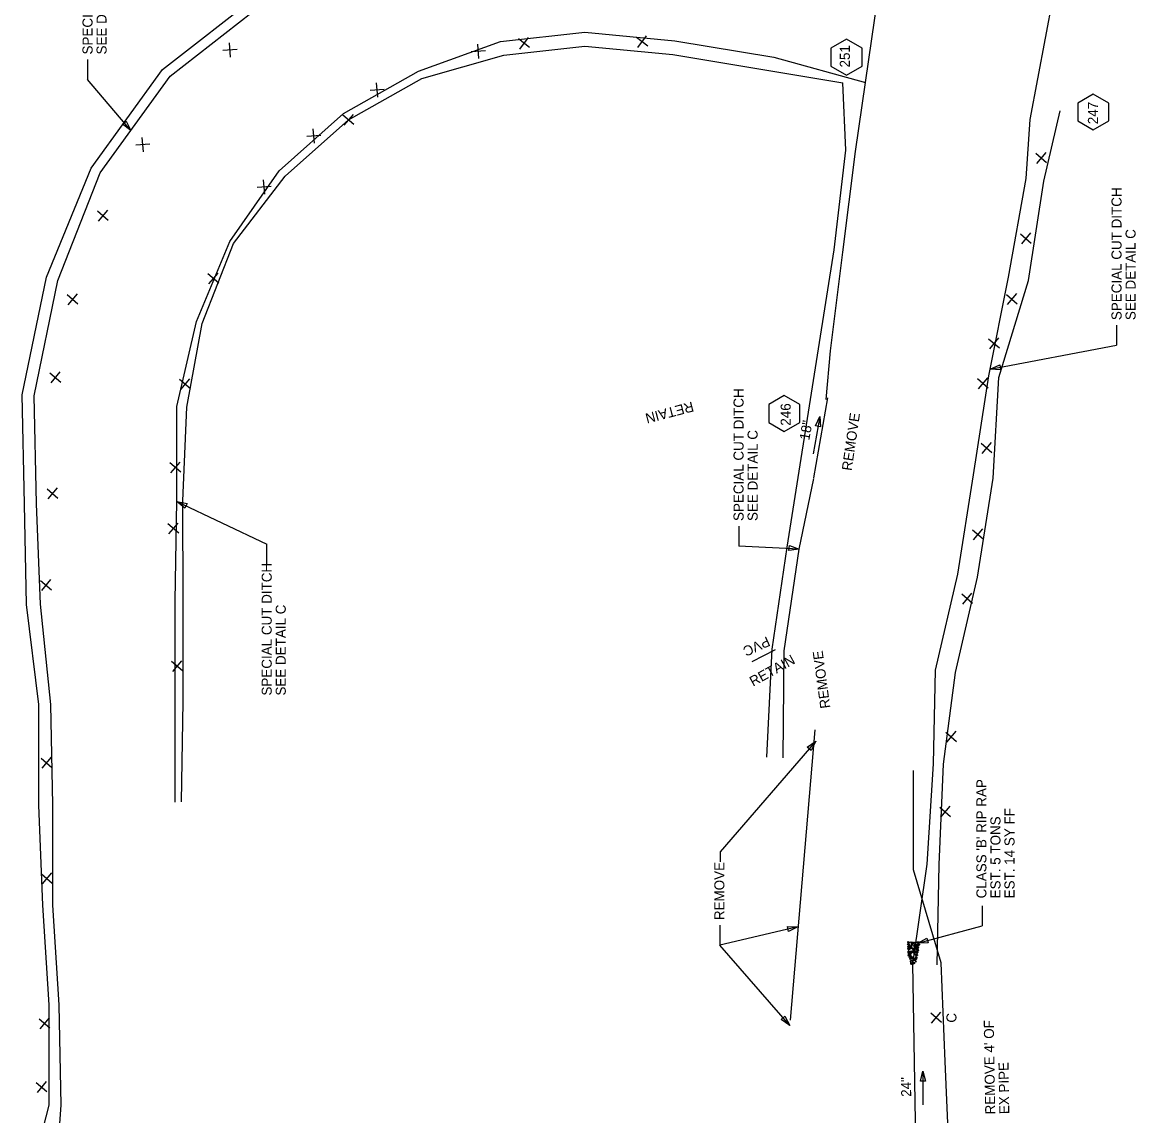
# Model space of a CAD drawing. Extents: x 2384780 to 2405432, y 547869 to 573706.
# Drawn here: x 2397354 to 2397909, y 554018 to 554563 of the extents above; entities that cross this region are included whole.
import ezdxf

# ---------------------------------------------------------------- set-up
doc = ezdxf.new("R2010")
doc.units = 0
for name, color, linetype in [('Old_Level_1', 7, 'Continuous'), ('Old_Level_5', 7, 'Continuous'), ('Old_Level_58', 7, 'Continuous'), ('Old_Level_63', 7, 'Continuous'), ('Prop Drainage Box Number Symbol CELL', 7, 'Continuous'), ('Prop Drainage Structure Pipe Label', 7, 'Continuous'), ('Prop Drainage Structure Pipe RCP 18in', 7, 'Continuous'), ('Prop Drainage Structure Pipe RCP 24in', 7, 'Continuous'), ('Prop Drainage Structure Pipe Removal Label', 7, 'Continuous'), ('Prop Drainage Structure Removal Label', 7, 'Continuous'), ('Prop Earthen Structure Ditch Flow Line', 7, 'Continuous'), ('Prop Earthen Structure Ditch Label', 7, 'Continuous'), ('Prop Erosion Rip Rap Class B', 7, 'Continuous'), ('Prop Erosion Rip Rap Class B Label', 7, 'Continuous')]:
    doc.layers.add(name, color=color, linetype=linetype)

# ---------------------------------------------------------------- blocks, each defined once
blk = doc.blocks.new('SPOT')
at = {"layer": 'Old_Level_1'}
for p, q in [((-5.48625, 4.61225), (5.48625, -4.61175)), ((-4.608, -5.326), (4.609, 5.325))]:
    blk.add_line(p, q, dxfattribs=at)

msp = doc.modelspace()

# ---------------------------------------------------------------- linework, layer by layer
at = {"layer": 'Old_Level_1'}
msp.add_line((2397799.92, 553965.23), (2397797.73, 554093.91), dxfattribs=at)
at = {"layer": 'Old_Level_5'}
for p, q in [((2397606.8, 554550.36), (2397601.24, 554554.68)), ((2397601.86, 554549.66), (2397606.18, 554555.38)), ((2397665.64, 554551.16), (2397660.09, 554555.48)), ((2397660.71, 554550.46), (2397665.02, 554556.18)), ((2397461, 554549.52), (2397453.98, 554549.01)), ((2397457.8, 554545.69), (2397457.18, 554552.84)), ((2397584.75, 554548.84), (2397577.73, 554548.34)), ((2397581.55, 554545.02), (2397580.93, 554552.16)), ((2397531.16, 554525.74), (2397530.54, 554532.88)), ((2397534.36, 554529.56), (2397527.34, 554529.06)), ((2397519.27, 554512.08), (2397513.78, 554516.7)), ((2397518.83, 554517.05), (2397514.22, 554511.73)), ((2397499.62, 554502.85), (2397499, 554509.99)), ((2397414.38, 554498.39), (2397413.76, 554505.53)), ((2397502.82, 554506.67), (2397495.8, 554506.17)), ((2397417.58, 554502.21), (2397410.56, 554501.71)), ((2397859.02, 554497.74), (2397864.35, 554493.13)), ((2397863.99, 554498.18), (2397859.38, 554492.69)), ((2397478.09, 554481.19), (2397471.06, 554480.68)), ((2397474.89, 554477.36), (2397474.27, 554484.51)), ((2397391.49, 554469.02), (2397396.81, 554464.41)), ((2397396.46, 554469.46), (2397391.85, 554463.97)), ((2397851.44, 554457.62), (2397856.76, 554453.01)), ((2397856.4, 554458.06), (2397851.79, 554452.57)), ((2397451.89, 554433.11), (2397446.4, 554437.72)), ((2397451.45, 554438.08), (2397446.84, 554432.75)), ((2397376.35, 554427.35), (2397381.68, 554422.74)), ((2397381.32, 554427.79), (2397376.71, 554422.31)), ((2397844.35, 554427.39), (2397849.67, 554422.78)), ((2397849.32, 554427.83), (2397844.71, 554422.34)), ((2397835.5, 554405.35), (2397840.83, 554400.74)), ((2397840.47, 554405.79), (2397835.86, 554400.3)), ((2397367.82, 554388.39), (2397373.15, 554383.79)), ((2397372.79, 554388.83), (2397368.18, 554383.35)), ((2397437.85, 554380.36), (2397432.36, 554384.97)), ((2397437.41, 554385.33), (2397432.8, 554380)), ((2397829.91, 554385.51), (2397835.23, 554380.91)), ((2397834.88, 554385.95), (2397830.26, 554380.47)), ((2397831.81, 554353.28), (2397837.14, 554348.67)), ((2397836.78, 554353.72), (2397832.17, 554348.23)), ((2397432.94, 554338.85), (2397427.45, 554343.46)), ((2397432.5, 554343.82), (2397427.89, 554338.49)), ((2397371.32, 554331.05), (2397366.71, 554325.56)), ((2397366.35, 554330.61), (2397371.68, 554326)), ((2397431.95, 554308.56), (2397426.46, 554313.17)), ((2397431.51, 554313.53), (2397426.9, 554308.21)), ((2397827.44, 554310.18), (2397832.76, 554305.58)), ((2397832.41, 554310.62), (2397827.79, 554305.14)), ((2397363.17, 554284.93), (2397368.5, 554280.33)), ((2397368.14, 554285.37), (2397363.53, 554279.89)), ((2397822.06, 554278.2), (2397827.38, 554273.59)), ((2397827.03, 554278.64), (2397822.41, 554273.15)), ((2397433.85, 554239.87), (2397428.37, 554244.49)), ((2397433.41, 554244.84), (2397428.81, 554239.52)), ((2397814.13, 554209.38), (2397819.45, 554204.77)), ((2397819.1, 554209.82), (2397814.49, 554204.33)), ((2397363.37, 554196.39), (2397368.69, 554191.79)), ((2397368.34, 554196.83), (2397363.72, 554191.35)), ((2397811.15, 554172.01), (2397816.47, 554167.4)), ((2397816.12, 554172.45), (2397811.5, 554166.96)), ((2397363.61, 554138.79), (2397368.93, 554134.18)), ((2397368.57, 554139.22), (2397363.96, 554133.74)), ((2397362.49, 554066.6), (2397367.81, 554061.99)), ((2397367.45, 554067.04), (2397362.84, 554061.56)), ((2397361, 554034.87), (2397366.33, 554030.26)), ((2397365.97, 554035.31), (2397361.36, 554029.82))]:
    msp.add_line(p, q, dxfattribs=at)
for points in [[(2397356.61, 553981.53), (2397367.44, 554023.5), (2397367.38, 554073.5), (2397364.32, 554123.09), (2397362.26, 554173.05), (2397362.19, 554223.06), (2397356.12, 554272.95), (2397355.06, 554322.93), (2397354.01, 554377.39), (2397366.05, 554436.07), (2397388.39, 554490.34), (2397423.85, 554539.47), (2397472.57, 554577.56), (2397520.53, 554605.91), (2397575.27, 554631.56), (2397633.88, 554638.05), (2397690.44, 554632.02), (2397740.07, 554625.85), (2397777.3, 554622.87)], [(2397433.39, 554174.57), (2397434.17, 554224.6), (2397434.1, 554274.61), (2397434.04, 554324.62), (2397435.99, 554371.18), (2397443.69, 554413), (2397459.26, 554452.86), (2397485.06, 554486.41), (2397516.53, 554514.39), (2397553.11, 554535.04), (2397593.88, 554546.59), (2397634.35, 554551.05), (2397678.14, 554546.9), (2397762.89, 554532.91)], [(2397724.93, 554196.86), (2397727.66, 554250.67), (2397735.14, 554301.45), (2397750.69, 554400.24), (2397758.46, 554449.63), (2397764.26, 554499.33), (2397762.89, 554532.91)], [(2397840.58, 554386.09), (2397855.27, 554434.39), (2397863.04, 554483.79), (2397871.06, 554518.95)], [(2397809.78, 554093.38), (2397810.91, 554143.37), (2397813, 554193.33), (2397818.92, 554239.01), (2397829.97, 554286.53), (2397837.75, 554335.92), (2397840.58, 554386.09)]]:
    msp.add_lwpolyline(points, dxfattribs=at)
at = {"layer": 'Old_Level_58'}
msp.add_line((2397736.83, 554065.83), (2397749.03, 554210.51), dxfattribs=at)
at = {"layer": 'Old_Level_63'}
msp.add_lwpolyline([(2397813.05, 553940.02), (2397816, 553995.28), (2397813.8, 554045.28), (2397811.76, 554094.48), (2397798.13, 554140.84), (2397798.11, 554190.28)], dxfattribs=at)
at = {"layer": 'Prop Drainage Box Number Symbol CELL'}
for points in [[(2397764.67, 554554.63), (2397756.92, 554550.15), (2397756.92, 554541.2), (2397764.67, 554536.73), (2397772.42, 554541.2), (2397772.42, 554550.15)], [(2397887.65, 554527.25), (2397879.9, 554522.78), (2397879.9, 554513.83), (2397887.65, 554509.35), (2397895.4, 554513.83), (2397895.4, 554522.78)], [(2397733.67, 554377.1), (2397725.92, 554372.62), (2397725.92, 554363.67), (2397733.67, 554359.2), (2397741.42, 554363.67), (2397741.42, 554372.62)]]:
    msp.add_lwpolyline(points, close=True, dxfattribs=at)
at = {"layer": 'Prop Drainage Structure Pipe Label'}
for p, q in [((2397751.39, 554366.67), (2397748.14, 554348.05)), ((2397802.76, 554040.43), (2397802.76, 554023.76))]:
    msp.add_line(p, q, dxfattribs=at)
for points in [[(2397749.3, 554361.96), (2397751.39, 554366.67), (2397751.76, 554361.53)], [(2397801.51, 554035.43), (2397802.76, 554040.43), (2397804.01, 554035.43)]]:
    msp.add_lwpolyline(points, close=True, dxfattribs=at)
at = {"layer": 'Prop Drainage Structure Pipe RCP 18in'}
msp.add_line((2397748.4, 554336.12), (2397755.33, 554375.86), dxfattribs=at)
at = {"layer": 'Prop Drainage Structure Pipe RCP 24in'}
for p, q in [((2397774.14, 554533.02), (2397785.55, 554611.92)), ((2397856.22, 554514.64), (2397872.14, 554599.46))]:
    msp.add_line(p, q, dxfattribs=at)
at = {"layer": 'Prop Drainage Structure Pipe Removal Label'}
for p in [(2397701.48, 554113.2), (2397740.42, 554112.44), (2397736.38, 554063.21)]:
    msp.add_line(p, (2397701.48, 554103.2), dxfattribs=at)
for points in [[(2397735.27, 554112.5), (2397740.42, 554112.44), (2397735.85, 554110.07)], [(2397734.03, 554067.8), (2397736.38, 554063.21), (2397732.15, 554066.15)]]:
    msp.add_lwpolyline(points, close=True, dxfattribs=at)
at = {"layer": 'Prop Drainage Structure Removal Label'}
for p, q in [((2397749.37, 554204.85), (2397701.77, 554149.74)), ((2397701.77, 554149.74), (2397701.77, 554144.67))]:
    msp.add_line(p, q, dxfattribs=at)
msp.add_lwpolyline([(2397745.15, 554201.89), (2397749.37, 554204.85), (2397747.05, 554200.25)], close=True, dxfattribs=at)
at = {"layer": 'Prop Earthen Structure Ditch Flow Line'}
for points in [[(2397370.3, 553979.48), (2397373.44, 554023.57), (2397372.38, 554073.56), (2397369.32, 554123.19), (2397369.25, 554173.2), (2397368.19, 554223.19), (2397363.12, 554273.1), (2397361.05, 554323.06), (2397359.99, 554376.94), (2397371.8, 554434.36), (2397392.83, 554488.05), (2397427.63, 554536.2), (2397475.29, 554573.37), (2397522.62, 554601.36), (2397576.65, 554624.69), (2397633.91, 554631.05), (2397689.59, 554626.08), (2397738.93, 554617.94), (2397785.87, 554614.18)], [(2397430.24, 554174.51), (2397430.17, 554224.52), (2397430.11, 554274.53), (2397431.04, 554324.56), (2397431, 554371.56), (2397440.82, 554413.86), (2397457.5, 554453.81), (2397482.03, 554489.03), (2397514.13, 554517.59), (2397551.44, 554538.67), (2397592.24, 554553.39), (2397634.31, 554558.05), (2397679.14, 554553.83), (2397728.48, 554545.69), (2397774.14, 554533.02)], [(2397754.61, 554375.08), (2397756.62, 554399.3), (2397762.87, 554448.5), (2397769.2, 554498.55), (2397774.14, 554533.02)], [(2397797.79, 554093.86), (2397804.91, 554143.61), (2397808, 554193.53), (2397809, 554240.28), (2397820.1, 554288.08), (2397827.87, 554337.47), (2397835.64, 554386.87), (2397845.39, 554435.95), (2397854.15, 554485.18), (2397856.22, 554514.64)], [(2397733.06, 554196.54), (2397733.61, 554249.91), (2397741.07, 554300.52), (2397748.32, 554335.73)]]:
    msp.add_lwpolyline(points, dxfattribs=at)
at = {"layer": 'Prop Earthen Structure Ditch Label'}
for p, q in [((2397386.59, 554544.46), (2397386.59, 554534.46)), ((2397408.09, 554509.16), (2397386.59, 554534.46)), ((2397899.27, 554412.12), (2397899.27, 554402.12)), ((2397836.31, 554390.2), (2397899.27, 554402.12)), ((2397431.03, 554324.29), (2397475.86, 554303.01)), ((2397710.95, 554312.04), (2397710.95, 554302.04)), ((2397475.86, 554293.01), (2397475.86, 554303.01)), ((2397741.07, 554300.52), (2397710.95, 554302.04)), ((2397729.05, 554250.31), (2397717.52, 554244.4))]:
    msp.add_line(p, q, dxfattribs=at)
for points in [[(2397405.81, 554513.78), (2397408.09, 554509.16), (2397403.9, 554512.16)], [(2397841.45, 554389.9), (2397836.31, 554390.2), (2397840.99, 554392.36)], [(2397435.01, 554321.02), (2397431.03, 554324.29), (2397436.09, 554323.27)], [(2397736.27, 554302.39), (2397741.07, 554300.52), (2397735.95, 554299.91)]]:
    msp.add_lwpolyline(points, close=True, dxfattribs=at)
at = {"layer": 'Prop Erosion Rip Rap Class B'}
for points in [[(2397795.95, 554103.34), (2397795.65, 554103.23), (2397795.24, 554103.33), (2397795.05, 554103.67), (2397795.17, 554103.86), (2397795.77, 554103.87), (2397795.95, 554103.53), (2397795.95, 554103.34)], [(2397795.47, 554105.08), (2397795.7, 554104.91), (2397795.82, 554104.42), (2397795.6, 554104.18), (2397795.42, 554104.22), (2397795.2, 554104.77), (2397795.28, 554104.96), (2397795.47, 554105.08)], [(2397796.33, 554102.93), (2397796.02, 554103.33), (2397795.69, 554104.31), (2397796.17, 554104.84), (2397796.69, 554104.73), (2397797.03, 554103.54), (2397796.84, 554103.09), (2397796.33, 554102.86)], [(2397798.2, 554104.09), (2397797.84, 554104.02), (2397797.2, 554104.01), (2397796.99, 554104.53), (2397797.07, 554104.82), (2397798, 554104.73), (2397798.24, 554104.43), (2397798.2, 554104.09)], [(2397797.32, 554104.07), (2397797.54, 554103.88), (2397797.68, 554103.39), (2397797.45, 554103.17), (2397797.27, 554103.17), (2397797.03, 554103.77), (2397797.13, 554103.99), (2397797.32, 554104.07)], [(2397798.23, 554103.24), (2397798.57, 554103.43), (2397799.28, 554103.57), (2397799.58, 554103.27), (2397799.58, 554102.97), (2397798.77, 554102.73), (2397798.39, 554102.83), (2397798.23, 554103.24)], [(2397800.17, 554103.73), (2397799.65, 554103.64), (2397798.68, 554103.59), (2397798.32, 554104.29), (2397798.53, 554104.78), (2397799.73, 554104.73), (2397800.15, 554104.26), (2397800.17, 554103.73)], [(2397800.83, 554104.47), (2397800.53, 554104.38), (2397800.04, 554104.33), (2397799.93, 554104.67), (2397799.99, 554104.93), (2397800.63, 554104.87), (2397800.85, 554104.66), (2397800.83, 554104.47)], [(2397800.99, 554103.47), (2397800.69, 554103.38), (2397800.2, 554103.33), (2397800.09, 554103.67), (2397800.15, 554103.93), (2397800.79, 554103.87), (2397801.02, 554103.66), (2397800.99, 554103.47)], [(2397795.17, 554102.61), (2397795.43, 554102.83), (2397795.87, 554102.92), (2397796.14, 554102.74), (2397796.15, 554102.44), (2397795.55, 554102.36), (2397795.25, 554102.42), (2397795.17, 554102.61)], [(2397795.48, 554101.99), (2397795.72, 554101.82), (2397795.83, 554101.33), (2397795.63, 554101.09), (2397795.44, 554101.13), (2397795.23, 554101.68), (2397795.29, 554101.87), (2397795.48, 554101.99)], [(2397795.23, 554099.87), (2397795.42, 554100.06), (2397795.83, 554100.18), (2397796.13, 554099.99), (2397796.14, 554099.67), (2397795.54, 554099.58), (2397795.24, 554099.68), (2397795.23, 554099.87)], [(2397796.62, 554097.88), (2397796.22, 554097.76), (2397795.62, 554097.74), (2397795.38, 554098.26), (2397795.53, 554098.57), (2397796.39, 554098.49), (2397796.62, 554098.17), (2397796.62, 554097.88)], [(2397795.74, 554099.59), (2397795.97, 554099.41), (2397796.08, 554098.92), (2397795.88, 554098.69), (2397795.69, 554098.73), (2397795.48, 554099.28), (2397795.55, 554099.47), (2397795.74, 554099.59)], [(2397795.63, 554100.93), (2397796.09, 554101.21), (2397797.18, 554101.68), (2397797.83, 554100.98), (2397797.84, 554100.49), (2397796.43, 554100.04), (2397795.72, 554100.32), (2397795.5, 554100.92)], [(2397796.6, 554101.68), (2397796.3, 554101.56), (2397795.89, 554101.66), (2397795.69, 554101.99), (2397795.8, 554102.18), (2397796.4, 554102.19), (2397796.6, 554101.87), (2397796.6, 554101.68)], [(2397796.5, 554099.89), (2397796.7, 554099.71), (2397796.79, 554099.23), (2397796.6, 554098.99), (2397796.38, 554098.99), (2397796.2, 554099.59), (2397796.32, 554099.78), (2397796.5, 554099.89)], [(2397796.82, 554102.59), (2397797, 554102.43), (2397797.18, 554101.89), (2397796.95, 554101.67), (2397796.77, 554101.71), (2397796.53, 554102.29), (2397796.59, 554102.48), (2397796.82, 554102.59)], [(2397797.64, 554099.66), (2397798.35, 554099.18), (2397799.4, 554097.79), (2397798.9, 554096.69), (2397798.12, 554096.44), (2397796.77, 554098.13), (2397796.87, 554099.11), (2397797.53, 554099.78)], [(2397797.92, 554099.79), (2397797.62, 554099.67), (2397797.2, 554099.77), (2397797, 554100.11), (2397797.12, 554100.29), (2397797.72, 554100.31), (2397797.92, 554099.98), (2397797.92, 554099.79)], [(2397797.59, 554101.43), (2397797.4, 554101.83), (2397797.08, 554102.84), (2397797.55, 554103.33), (2397798.08, 554103.34), (2397798.37, 554102.16), (2397798.23, 554101.54), (2397797.7, 554101.47)], [(2397799.77, 554100.31), (2397799.24, 554100.19), (2397798.23, 554100.27), (2397797.92, 554100.87), (2397798.08, 554101.39), (2397799.28, 554101.32), (2397799.82, 554100.83), (2397799.77, 554100.31)], [(2397798.42, 554100.12), (2397798.64, 554099.96), (2397798.73, 554099.46), (2397798.55, 554099.23), (2397798.33, 554099.23), (2397798.12, 554099.82), (2397798.23, 554100.04), (2397798.42, 554100.12)], [(2397798.7, 554102.38), (2397798.94, 554102.17), (2397799.05, 554101.68), (2397798.83, 554101.46), (2397798.64, 554101.48), (2397798.44, 554102.04), (2397798.52, 554102.27), (2397798.7, 554102.38)], [(2397799.93, 554099.02), (2397799.64, 554098.79), (2397798.97, 554098.58), (2397798.63, 554098.88), (2397798.63, 554099.18), (2397799.44, 554099.51), (2397799.83, 554099.32), (2397799.93, 554099.02)], [(2397798.78, 554099.87), (2397798.99, 554099.98), (2397799.48, 554100.19), (2397799.68, 554099.87), (2397799.68, 554099.71), (2397799.08, 554099.47), (2397798.89, 554099.57), (2397798.78, 554099.87)], [(2397799.4, 554102.71), (2397799.48, 554102.52), (2397799.69, 554102.03), (2397799.39, 554101.79), (2397799.2, 554101.79), (2397798.97, 554102.43), (2397799.18, 554102.59), (2397799.4, 554102.71)], [(2397800.05, 554098.16), (2397799.75, 554098.07), (2397799.27, 554098.02), (2397799.15, 554098.36), (2397799.22, 554098.62), (2397799.85, 554098.56), (2397800.08, 554098.34), (2397800.05, 554098.16)], [(2397799.23, 554101.61), (2397799.44, 554101.68), (2397799.93, 554101.79), (2397800.15, 554101.58), (2397800.17, 554101.43), (2397799.68, 554101.19), (2397799.38, 554101.31), (2397799.27, 554101.49)], [(2397799.93, 554100.28), (2397800.15, 554100.11), (2397800.28, 554099.62), (2397800.05, 554099.39), (2397799.87, 554099.39), (2397799.63, 554099.98), (2397799.74, 554100.21), (2397799.93, 554100.28)], [(2397800.68, 554102.86), (2397800.38, 554102.76), (2397799.89, 554102.71), (2397799.78, 554103.04), (2397799.84, 554103.31), (2397800.48, 554103.24), (2397800.7, 554103.03), (2397800.68, 554102.86)], [(2397800.12, 554102.68), (2397800.32, 554102.42), (2397800.47, 554101.93), (2397800.24, 554101.74), (2397800.07, 554101.74), (2397799.82, 554102.34), (2397799.93, 554102.57), (2397800.12, 554102.68)], [(2397800.12, 554101.31), (2397800.34, 554101.13), (2397800.47, 554100.64), (2397800.24, 554100.42), (2397800.05, 554100.42), (2397799.82, 554101.01), (2397799.93, 554101.23), (2397800.12, 554101.31)], [(2397796.07, 554097.72), (2397796.3, 554097.54), (2397796.42, 554097.06), (2397796.2, 554096.82), (2397796.02, 554096.86), (2397795.82, 554097.42), (2397795.88, 554097.61), (2397796.07, 554097.72)], [(2397798.1, 554095.84), (2397797.62, 554095.72), (2397796.6, 554095.69), (2397796.24, 554096.37), (2397796.43, 554096.78), (2397797.67, 554096.73), (2397798.08, 554096.32), (2397798.1, 554095.84)], [(2397796.64, 554097.86), (2397796.87, 554097.63), (2397796.94, 554097.16), (2397796.77, 554096.92), (2397796.54, 554096.92), (2397796.34, 554097.56), (2397796.45, 554097.74), (2397796.64, 554097.86)], [(2397797.03, 554095.67), (2397797.22, 554095.37), (2397797.45, 554094.78), (2397797.12, 554094.36), (2397796.72, 554094.34), (2397796.5, 554095.24), (2397796.69, 554095.54), (2397797.03, 554095.67)], [(2397796.72, 554094.06), (2397796.94, 554094.14), (2397797.47, 554094.38), (2397797.62, 554094.08), (2397797.63, 554093.89), (2397797.07, 554093.64), (2397796.73, 554093.76), (2397796.72, 554094.06)], [(2397797.18, 554097.61), (2397797.4, 554097.43), (2397797.52, 554096.94), (2397797.32, 554096.71), (2397797.13, 554096.74), (2397796.92, 554097.31), (2397796.99, 554097.49), (2397797.18, 554097.61)], [(2397799.35, 554094.97), (2397798.95, 554094.78), (2397797.98, 554094.46), (2397797.44, 554094.93), (2397797.48, 554095.47), (2397798.67, 554095.78), (2397799.24, 554095.49), (2397799.35, 554095.09)], [(2397797.73, 554094.21), (2397797.94, 554094.28), (2397798.43, 554094.52), (2397798.63, 554094.23), (2397798.63, 554094.04), (2397798.03, 554093.76), (2397797.73, 554093.91), (2397797.73, 554094.21)], [(2397799, 554095.87), (2397798.78, 554095.86), (2397798.33, 554095.84), (2397798.2, 554096.14), (2397798.2, 554096.33), (2397798.8, 554096.34), (2397799.1, 554096.13), (2397799, 554095.87)], [(2397799.15, 554096.88), (2397799.38, 554096.71), (2397799.5, 554096.22), (2397799.28, 554095.99), (2397799.09, 554095.99), (2397798.87, 554096.58), (2397798.97, 554096.81), (2397799.15, 554096.88)], [(2397799.47, 554097.53), (2397799.67, 554097.31), (2397799.79, 554096.82), (2397799.6, 554096.59), (2397799.38, 554096.59), (2397799.18, 554097.22), (2397799.28, 554097.42), (2397799.47, 554097.53)]]:
    msp.add_lwpolyline(points, dxfattribs=at)
at = {"layer": 'Prop Erosion Rip Rap Class B Label'}
for p in [(2397832.35, 554122.8), (2397800.15, 554104.26)]:
    msp.add_line(p, (2397832.35, 554112.8), dxfattribs=at)
msp.add_lwpolyline([(2397805.31, 554104.33), (2397800.15, 554104.26), (2397804.67, 554106.75)], close=True, dxfattribs=at)

# ---------------------------------------------------------------- block references
at = {"layer": 'Old_Level_63', "xscale": 0.5, "yscale": 0.5, "rotation": 90}
msp.add_blockref('SPOT', (2397809.31, 554067.04), dxfattribs=at)

# ---------------------------------------------------------------- texts
at = {"layer": 'Old_Level_1'}
for s, rotation, p in [('RETAIN', 194.7062, (2397687.75, 554374.12)), ('RETAIN', 28.918, (2397718.11, 554231.98)), ("REMOVE 4' OF", 90.9026, (2397838.79, 554018.95)), ('EX PIPE', 90.9026, (2397845.79, 554019.06))]:
    msp.add_text(s, height=5, rotation=rotation, dxfattribs=at).set_placement(p)
at = {"layer": 'Old_Level_63'}
msp.add_text('C', height=5, rotation=90, dxfattribs=at).set_placement((2397819.47, 554064.63))
at = {"layer": 'Prop Drainage Box Number Symbol CELL'}
for s, p in [('251', (2397766.35, 554540.48)), ('247', (2397889.95, 554512.22)), ('246', (2397736.86, 554362.03))]:
    msp.add_text(s, height=5, rotation=90, dxfattribs=at).set_placement(p)
at = {"layer": 'Prop Drainage Structure Pipe Label'}
for s, rotation, p in [('18"', 80.105, (2397746.11, 554354.51)), ('24"', 90.9058, (2397796.93, 554027.73))]:
    msp.add_text(s, height=5, rotation=rotation, dxfattribs=at).set_placement(p)
at = {"layer": 'Prop Drainage Structure Pipe Removal Label'}
for rotation, p in [(81.6808, (2397767.23, 554339.36)), (97.7717, (2397756.66, 554221.49)), (90, (2397703.83, 554115.7))]:
    msp.add_text('REMOVE', height=5, rotation=rotation, dxfattribs=at).set_placement(p)
at = {"layer": 'Prop Earthen Structure Ditch Label'}
for s, rotation, p in [('SPECIAL CUT DITCH', 90, (2397389.02, 554546.96)), ('SEE DETAIL C', 90, (2397396.02, 554546.96)), ('SPECIAL CUT DITCH', 90, (2397901.71, 554414.62)), ('SEE DETAIL C', 90, (2397908.71, 554414.62)), ('SPECIAL CUT DITCH', 90, (2397713.39, 554314.54)), ('SEE DETAIL C', 90, (2397720.39, 554314.54)), ('SPECIAL CUT DITCH', 90, (2397478.3, 554227.58)), ('SEE DETAIL C', 90, (2397485.3, 554227.58)), ('PVC', 204.6247, (2397725.06, 554257.19))]:
    msp.add_text(s, height=5, rotation=rotation, dxfattribs=at).set_placement(p)
at = {"layer": 'Prop Erosion Rip Rap Class B Label'}
for s, p in [("CLASS 'B' RIP RAP", (2397834.39, 554126.55)), ('EST. 14 SY FF', (2397848.39, 554126.55)), ('EST. 5 TONS', (2397841.39, 554126.55))]:
    msp.add_text(s, height=5, rotation=90, dxfattribs=at).set_placement(p)

doc.saveas('drawing.dxf')
